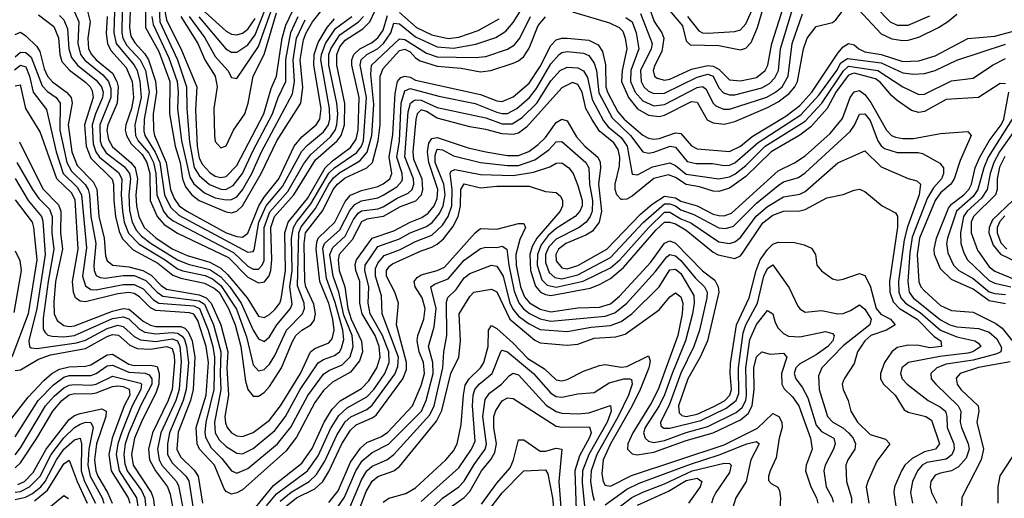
# Model space of a CAD drawing. Header units: inches. Extents: x 501365 to 657855, y 482276 to 547543.
# Tile 565 of 656: x 595267 to 598905, y 507188 to 508958. Entities that reach past the tile are written whole.
import ezdxf

# ---------------------------------------------------------------- set-up
doc = ezdxf.new("R2010")
doc.units = ezdxf.units.IN
doc.header["$MEASUREMENT"] = 0
doc.layers.add('A5590', color=7, linetype='Continuous')

msp = doc.modelspace()

# ---------------------------------------------------------------- linework, layer by layer
at = {"layer": 'A5590', "color": 5}
for points, elevation in [([(595732.5, 509010), (595732.3, 508930), (595780.7, 508840.7), (595821.9, 508730), (595820.5, 508610), (595841.5, 508490), (595860.1, 508430), (595869.2, 508369.2), (595879.9, 508339.9), (595902.6, 508310), (595929.8, 508290), (596030, 508247.3), (596050, 508244.5), (596070, 508250.6), (596090.5, 508270), (596159.9, 508390), (596217.8, 508510), (596306, 508650), (596313.1, 508706.9), (596303.5, 508810), (596316, 508884), (596325.2, 508910), (596348.7, 508950), (596427.9, 509050)], 3420), ([(595779.6, 509050), (595784.7, 508950), (595849.8, 508809.8), (595884, 508710), (595884.3, 508630), (595894.3, 508505.7), (595911.8, 508411.8), (595930, 508381.9), (595968.6, 508348.6), (596010, 508330.9), (596029.3, 508330.7), (596055.4, 508344.6), (596090.1, 508390), (596128.2, 508471.8), (596201.7, 508610), (596222.8, 508670), (596250.4, 508729.6), (596251, 508811), (596268.6, 508911.4), (596295.6, 508970)], 3460), ([(595928.6, 508968.6), (596028.2, 508850), (596050, 508838.4), (596070, 508838.3), (596110, 508865), (596137.2, 508902.8), (596194.7, 509050)], 3560), ([(598378.6, 509058.6), (598483.3, 508950), (598510, 508938.4), (598550, 508938), (598630, 508972.1)], 3240), ([(595470, 508987.8), (595485.8, 508950), (595482, 508870), (595491.6, 508830), (595508.3, 508808.3), (595574.6, 508754.6), (595595.6, 508730), (595604.3, 508704.3), (595604, 508670), (595563, 508570), (595564.5, 508510), (595570.6, 508490), (595586.4, 508466.4), (595654.2, 508414.2), (595672.7, 508390), (595676.5, 508370), (595669.8, 508310), (595673.1, 508253.1), (595682.9, 508210), (595698.4, 508178.4), (595717.3, 508157.3), (595753.2, 508130), (595850, 508070.3), (595890, 508054), (595970, 508034.7), (596010, 508007.4), (596043.3, 507970), (596085.6, 507910), (596130, 507809.3), (596150, 507777.6), (596170, 507767.5), (596190, 507784.8), (596217.4, 507830), (596267.8, 507890), (596273.7, 507906.3), (596265.7, 507970), (596273.8, 508030), (596271.3, 508150), (596278.6, 508190), (596289.5, 508210), (596343.2, 508276.8), (596410, 508390.6), (596430, 508410.8), (596512.7, 508467.3), (596529.5, 508490), (596537.4, 508510), (596548.9, 508670), (596524.6, 508790), (596528.3, 508810), (596549.6, 508830), (596589.2, 508850.8), (596611.6, 508870), (596638.7, 508910), (596650, 508945.3), (596670, 508942.8), (596730, 508895.5), (596810, 508858.5), (596870, 508853.6), (596952.3, 508867.7), (597027, 508893), (597063.8, 508916.2), (597090, 508948), (597130, 509010.7)], 3260), ([(595893.3, 508970), (595951, 508891), (595990, 508821.7), (596036.1, 508770), (596050, 508744.9), (596070, 508741.3), (596150, 508859.7), (596210.4, 509029.6)], 3540), ([(595939, 508999), (596030, 508915.4), (596050, 508904.4), (596070, 508902.3), (596090, 508908.9), (596110, 508923.2), (596137.3, 508962.7)], 3580), ([(597310, 508987.9), (597446.3, 508946.3), (597482.3, 508930), (597495.6, 508915.6), (597504.9, 508890), (597510, 508850), (597493.2, 508770), (597491, 508730), (597516.8, 508670), (597550, 508628), (597590, 508604.7), (597630, 508599.7), (597650, 508605.5), (597750, 508655.7), (597770, 508653.5), (597807.5, 508587.6), (597830, 508576.5), (597870, 508572.2), (597910, 508581.6), (598030, 508633), (598070, 508654.6), (598110, 508684.7), (598131, 508710), (598140.9, 508730), (598162.8, 508850), (598177.3, 508890), (598210, 508932.9), (598270, 508948.3), (598282.7, 508957.3), (598330, 509019)], 3220), ([(597561.1, 508981.1), (597603.9, 508870), (597600.5, 508850), (597561, 508770), (597563.2, 508730), (597573.4, 508710), (597590, 508694.2), (597610, 508685.3), (597650, 508686.6), (597770, 508745.3), (597810, 508756.9), (597830, 508750), (597850, 508705.8), (597868.3, 508688.3), (597890, 508680.6), (597910, 508680.5), (598010, 508705.7), (598037.5, 508722.5), (598057.2, 508742.8), (598071.4, 508770), (598078.2, 508850), (598123.1, 508996.9)], 3260), ([(597590.7, 509010.7), (597611.4, 508951.4), (597639.4, 508910), (597646.7, 508890), (597639.6, 508840.4), (597613.4, 508790), (597607.8, 508770), (597612.2, 508750), (597622.2, 508742.2), (597650, 508735.1), (597670, 508738.4), (597750, 508775.4), (597810, 508788.8), (597830, 508786.2), (597850, 508775), (597890, 508735.7), (597930, 508731.6), (597990, 508744.7), (598021.2, 508770), (598031.6, 508790), (598046.8, 508870), (598090.2, 509010)], 3280), ([(597661, 509001), (597716, 508936), (597730, 508880.6), (597745, 508865), (597850, 508863), (597930, 508847.1), (597950, 508852.8), (597970, 508873.6), (597993.1, 508930), (598016.7, 509010)], 3320), ([(597734.6, 508970), (597776.5, 508916.5), (597790, 508910.3), (597810, 508908.9), (597910, 508914.4), (597930, 508920.8), (597950, 508942.5), (597989.5, 509030)], 3340), ([(598350, 509013.8), (598450, 508906.4), (598490, 508888.1), (598530, 508881.2), (598550, 508882.6), (598590, 508894.2), (598661.8, 508930), (598695, 508950), (598730, 508978.6)], 3220), ([(595336, 508976), (595392.7, 508932.7), (595411, 508891), (595415.1, 508830), (595423.1, 508803.1), (595451.2, 508771.2), (595510, 508727.7), (595528.1, 508710), (595535.5, 508695.5), (595538, 508670), (595506.4, 508570), (595512.2, 508490), (595530, 508445.8), (595608.6, 508368.6), (595614.1, 508350), (595614.6, 508290), (595621.4, 508230), (595634.8, 508174.8), (595647.4, 508147.4), (595686.5, 508106.5), (595777.7, 508057.7), (595833.5, 508013.5), (595862.7, 508002.7), (595950, 507984.3), (595985.8, 507965.8), (596003.7, 507950), (596038.6, 507890), (596062.8, 507830), (596084.8, 507750), (596101.4, 507621.4), (596110, 507590.9), (596130, 507565.2), (596150, 507566.2), (596170, 507579.7), (596190, 507601.7), (596234.5, 507670), (596273.9, 507766.1), (596288, 507790), (596309.8, 507810.2), (596343.3, 507830), (596354.9, 507845.1), (596359.6, 507870), (596353.5, 507906.5), (596324.3, 507970), (596320.6, 507990), (596318.7, 508130), (596323.8, 508170), (596387.1, 508252.9), (596425.3, 508330), (596441.2, 508350), (596470, 508372.9), (596550.1, 508409.9), (596570.3, 508429.7), (596591.4, 508510), (596599.6, 508570), (596598.5, 508750), (596610, 508777.6), (596670, 508844.9), (596690, 508849.6), (596710, 508839.4), (596730, 508817.3), (596746.6, 508806.6), (596810, 508786.5), (596898.7, 508778.7), (596970, 508765.2), (597007.4, 508770), (597090, 508797), (597110, 508805.7), (597130, 508821.7), (597150, 508852.5), (597183.5, 508936.5), (597210, 508968.4)], 3220), ([(595413.7, 508973.7), (595430, 508958.2), (595444.2, 508924.2), (595448.3, 508850), (595458.6, 508818.6), (595481.2, 508790), (595550, 508735.1), (595569.8, 508710), (595575.1, 508690), (595573, 508670), (595546.8, 508610), (595535, 508570), (595538.6, 508498.6), (595548.1, 508470), (595562.4, 508450), (595632.5, 508392.5), (595644.8, 508370), (595642.2, 508310), (595646.5, 508250), (595653.5, 508210), (595668.8, 508168.8), (595708.3, 508128.3), (595805.1, 508070), (595850, 508037.1), (595870, 508029), (595952.5, 508012.5), (595979.2, 507999.2), (596010, 507975.3), (596067.7, 507887.7), (596105, 507785), (596130, 507682.1), (596150, 507659.6), (596170, 507664.5), (596190, 507683.9), (596210, 507716.1), (596253.2, 507810), (596312.2, 507870), (596319.3, 507890), (596317.8, 507910), (596294.1, 507974.1), (596298.7, 508170), (596307.6, 508192.4), (596359.9, 508260.1), (596409.5, 508350.5), (596426.9, 508373.1), (596450, 508393.7), (596524.2, 508435.8), (596551.4, 508468.6), (596567.8, 508530), (596575.3, 508644.7), (596564.5, 508755.5), (596567.4, 508790), (596670, 508887.1), (596690, 508885.5), (596770, 508834.1), (596810, 508820.5), (596950, 508818.2), (596990, 508822.2), (597070, 508849.8), (597095.1, 508864.9), (597115.3, 508890), (597154, 508970)], 3240), ([(595517.8, 508990), (595527.3, 508950), (595518.8, 508890), (595521.7, 508850), (595532.3, 508830), (595550.2, 508810.2), (595610, 508760.3), (595626.6, 508730), (595631.2, 508710), (595627.3, 508650), (595592.5, 508570), (595589.4, 508550), (595594.7, 508514.8), (595610, 508487.7), (595678.3, 508430), (595694.2, 508410), (595702.8, 508370), (595696.1, 508310), (595698.2, 508270), (595707.5, 508230), (595727.1, 508190), (595770, 508150.9), (595830, 508110.9), (595885.6, 508085.6), (595970, 508061.2), (596010, 508039.3), (596035.5, 508015.5), (596107.1, 507930), (596150, 507861.7), (596170, 507856.6), (596190, 507867.4), (596210, 507886.5), (596227.8, 507910), (596233.8, 507926.2), (596249, 508031), (596246.6, 508170), (596259.2, 508210), (596330, 508296.6), (596396, 508410), (596423.5, 508436.5), (596490, 508485.7), (596510, 508516), (596517.3, 508550), (596521.7, 508670), (596494.3, 508790), (596494.5, 508810), (596502.1, 508830), (596523.6, 508850), (596567.2, 508872.8), (596590, 508891.2), (596610, 508919.2), (596626.6, 508973.4)], 3280), ([(595590.2, 508970.2), (595586.9, 508906.9), (595591.3, 508870), (595604.1, 508844.1), (595661.1, 508781.1), (595682.3, 508730), (595687.3, 508670), (595679.8, 508630), (595659.7, 508570), (595657.3, 508550), (595661.2, 508530), (595678.8, 508498.8), (595719.2, 508459.2), (595737.4, 508430), (595747.4, 508390), (595749.6, 508290), (595774.5, 508230), (595800.7, 508200.7), (595850, 508169.1), (596038.5, 508078.5), (596110, 508006), (596150, 507984.5), (596171.3, 507988.7), (596188.9, 508011.1), (596195.7, 508030), (596199.2, 508070), (596195.3, 508190), (596208.9, 508230), (596280.6, 508310), (596359.6, 508440.5), (596439.8, 508510), (596455.3, 508530), (596466.9, 508570), (596468.6, 508648.6), (596439.2, 508790), (596438.7, 508830), (596450, 508857.5), (596470, 508882.1), (596535, 508925), (596561.2, 508950), (596579.5, 508990)], 3320), ([(595617.1, 508990), (595615.3, 508910), (595623.8, 508870), (595690, 508790), (595700.7, 508770), (595711.2, 508730), (595716, 508670), (595692.5, 508570), (595694.6, 508530), (595704.4, 508510), (595744.2, 508464.2), (595761.1, 508430), (595769.9, 508390), (595774.1, 508310), (595798.8, 508250), (595812, 508232), (595834.6, 508214.6), (596057, 508097), (596110, 508047), (596130, 508035.3), (596150, 508036), (596163, 508050), (596170, 508067.9), (596170.3, 508190), (596191.8, 508248.2), (596257.7, 508322.3), (596316.2, 508423.9), (596341.2, 508458.8), (596415, 508525), (596432.9, 508550), (596439.4, 508570), (596442.5, 508610), (596438.9, 508650), (596409.8, 508790), (596409.8, 508830), (596416.4, 508850), (596450, 508902), (596518.8, 508950), (596537.8, 508970)], 3340), ([(595645.3, 508990), (595643.9, 508910), (595647.6, 508890), (595662.7, 508862.7), (595712.3, 508810), (595731.8, 508770), (595745.5, 508690), (595727.4, 508590), (595726.2, 508546.2), (595729.5, 508530), (595767.7, 508467.7), (595784.6, 508430), (595802.2, 508310), (595824.5, 508264.5), (595855.6, 508235.6), (596110, 508098.2), (596130, 508101), (596133, 508107), (596150.5, 508210), (596177.8, 508270), (596238.8, 508341.2), (596310, 508471.8), (596330, 508494.1), (596390, 508543.2), (596408.4, 508570), (596413.4, 508590), (596411.9, 508630), (596379.3, 508810), (596381.8, 508830), (596397, 508870), (596434.3, 508925.7), (596494.7, 508970)], 3360), ([(595674.7, 508990), (595672.9, 508930), (595677.6, 508897.6), (595692.2, 508872.2), (595730, 508831.9), (595743.5, 508810), (595769.1, 508730.9), (595772.8, 508690), (595760, 508610), (595761, 508550), (595764.7, 508530), (595808.9, 508430), (595824.6, 508330), (595837.3, 508297.3), (595856.6, 508270), (595884.6, 508250), (596030, 508169.4), (596070, 508156.1), (596090, 508154.4), (596110, 508169.3), (596150.9, 508270), (596170, 508301.7), (596224.3, 508370), (596281.8, 508490), (596310, 508524.7), (596363.2, 508570), (596376.3, 508590), (596380.6, 508630), (596353.4, 508790), (596355.3, 508830), (596370, 508874.4), (596402.8, 508930), (596430, 508961.6)], 3380), ([(595755.9, 508970), (595760, 508940), (595817.8, 508817.8), (595848.7, 508730), (595852.8, 508690), (595850.6, 508630), (595865.5, 508510), (595895.7, 508375.7), (595910.9, 508350.9), (595950, 508318), (595990, 508298.9), (596030, 508291.8), (596050, 508293.3), (596070, 508303), (596090, 508329.1), (596125.2, 508390), (596160.8, 508470), (596275.6, 508684.4), (596282.8, 508730), (596277.2, 508810), (596289.8, 508890), (596321.6, 508958.4)], 3440), ([(595803.5, 508990), (595810, 508957.3), (595865.3, 508845.3), (595921.4, 508710), (595916.2, 508623.8), (595923.3, 508490), (595930, 508446.3), (595942.1, 508422.1), (595970, 508393.7), (595990, 508379.8), (596010, 508374.3), (596030, 508378.6), (596070, 508418.6), (596168.8, 508610), (596196.4, 508703.6), (596216.6, 508750), (596237.3, 508890), (596250, 508938), (596275.5, 508990)], 3480), ([(595862, 508970), (595925.7, 508870), (595951.3, 508810), (595989, 508749), (595996.2, 508710), (595983.9, 508630), (595987, 508530), (595990, 508507.9), (596010, 508483.8), (596030, 508491.2), (596057.1, 508550), (596098.4, 508610), (596111.5, 508650), (596130.2, 508750), (596170.4, 508829.6), (596216.3, 508983.7)], 3520), ([(596670, 508984.9), (596733.9, 508930), (596790, 508902.7), (596850, 508889.2), (596890, 508893.5), (596961.1, 508918.9), (597038.7, 508961.3)], 3280), ([(597506.9, 508966.9), (597530, 508950), (597544.6, 508910), (597554.6, 508850), (597525.3, 508770), (597524.5, 508730), (597541.4, 508690), (597570, 508657.7), (597610, 508640.1), (597650, 508644.7), (597770, 508707.8), (597790, 508711.4), (597802.1, 508702.1), (597829.2, 508650), (597839.6, 508639.5), (597867.4, 508627.4), (597890, 508627.7), (598027.8, 508672.2), (598059.8, 508690), (598084.1, 508710), (598106.8, 508750), (598121.9, 508870), (598159.5, 508980.5)], 3240), ([(595250, 508903.9), (595270, 508912), (595290, 508898.7), (595330, 508859.3), (595341.2, 508841.2), (595357, 508777), (595369.6, 508749.5), (595388.3, 508728.3), (595440.1, 508690), (595457.8, 508670), (595461.6, 508650), (595446.3, 508570), (595460.1, 508470), (595479.3, 508419.3), (595538, 508358), (595551.7, 508331.7), (595559.7, 508230), (595579.7, 508150), (595584.4, 508084.4), (595590, 508066.1), (595610.7, 508050.7), (595670, 508044), (595722, 508030), (595753.4, 508013.4), (595790, 507975.7), (595810, 507961.5), (595930, 507940.4), (595956.2, 507930), (595974.9, 507910), (596010.1, 507830.1), (596036.1, 507730), (596032.6, 507670), (596038.7, 507570), (596024.7, 507490), (596027.1, 507467.1), (596033.9, 507450), (596050, 507429.7), (596070, 507418.5), (596090, 507416.4), (596130, 507430.9), (596190, 507477.4), (596230.5, 507529.5), (596304.2, 507650), (596342.2, 507730), (596358, 507742), (596410, 507763.1), (596421.7, 507778.3), (596428.9, 507810), (596424.7, 507850), (596410, 507908.7), (596376.5, 507990), (596363.2, 508110), (596364.7, 508135.3), (596370, 508150), (596431, 508209), (596470, 508286.1), (596490, 508309.1), (596530, 508327), (596590, 508341.7), (596610, 508350.7), (596634.7, 508370), (596642, 508390), (596632.5, 508450), (596646.5, 508533.5), (596654.3, 508685.7), (596663.1, 508730), (596675.4, 508744.6), (596690, 508750), (596710, 508745.9), (596730, 508734.5), (596970, 508682), (597030, 508658.3), (597050, 508655.4), (597090, 508672.5), (597150, 508723.3), (597190, 508785.4), (597230, 508863.1), (597250, 508883.3), (597270, 508890), (597290, 508890.5), (597370, 508882), (597405.1, 508865.1), (597420.5, 508840.5), (597431.4, 508791.4), (597433.1, 508710), (597439, 508690), (597477.8, 508617.8), (597500.3, 508590), (597570, 508531.2), (597590, 508519.8), (597610, 508516.5), (597630, 508519), (597690, 508540.2), (597710, 508537.6), (597750, 508491.5), (597770, 508480.8), (597890, 508470.8), (597930, 508490), (597974, 508526), (598098.1, 508601.9), (598150, 508640.6), (598194.3, 508690), (598290, 508834.8), (598310, 508858.5), (598330, 508870.1), (598350, 508865.6), (598368, 508850), (598390, 508839.6), (598450.1, 508830), (598530, 508804), (598590, 508806.5), (598650, 508825.2), (598770, 508888.8), (598870, 508897.5), (598943.2, 508916.8)], 3180), ([(595250, 508821.1), (595270, 508837.9), (595290, 508837.5), (595310, 508819.4), (595350, 508714), (595370, 508693.2), (595402.1, 508670), (595416.3, 508650), (595415.4, 508550), (595441.7, 508430), (595458.4, 508398.4), (595508.7, 508348.7), (595519.9, 508330), (595524.9, 508310), (595530.2, 508230), (595548.5, 508130), (595541.1, 508050), (595542, 508030), (595550, 508012.4), (595564.7, 508004.7), (595582.8, 508002.8), (595650, 508012.6), (595690, 508011.9), (595733.8, 507993.8), (595775.1, 507950), (595795.9, 507935.9), (595930, 507919), (595950, 507906.2), (595982.9, 507830), (596010.7, 507730), (596007.5, 507650), (596010.8, 507589.2), (595986.4, 507470), (595988.8, 507430), (596003.8, 507403.7), (596030, 507379), (596070, 507354.7), (596090, 507353), (596130, 507372.1), (596210, 507439.3), (596249.2, 507490.8), (596303.9, 507590), (596370, 507689), (596390, 507701.9), (596430, 507716), (596448.5, 507730), (596456.5, 507743.5), (596464.5, 507775.5), (596461.4, 507810), (596432.8, 507912.8), (596401.2, 508001.2), (596387.4, 508112.6), (596393.1, 508130), (596450, 508181.3), (596486.9, 508253.1), (596505, 508275), (596530, 508288.7), (596590, 508299.9), (596610, 508308.7), (596660.2, 508339.8), (596678.8, 508361.2), (596682.1, 508370), (596679.9, 508390), (596660.4, 508450), (596670.6, 508510), (596677.3, 508650), (596690, 508695.1), (596710, 508703.5), (596815.5, 508675.5), (596950, 508648.8), (597030, 508616.7), (597050, 508610.8), (597070, 508611.2), (597104.5, 508630), (597150.9, 508670), (597176.6, 508703.4), (597230, 508795.2), (597260.3, 508830), (597270, 508837), (597290, 508840.9), (597350, 508834.4), (597370, 508825.7), (597390, 508797.1), (597398, 508770), (597407.3, 508687.3), (597455.8, 508595.8), (597524.5, 508530), (597570, 508469.7), (597590, 508464.3), (597610, 508467.9), (597671.1, 508491.1), (597690, 508486.3), (597734, 508434), (597766.6, 508426.6), (597827, 508427), (597870, 508418.5), (597890, 508420.5), (597910, 508429), (597995.7, 508504.3), (598153.5, 508606.5), (598220.5, 508679.5), (598286.1, 508770), (598301.7, 508798.3), (598325.8, 508814.2), (598450, 508798.2), (598530, 508762), (598570, 508757), (598610, 508759.2), (598650, 508770.6), (598730, 508809), (598910, 508868.2)], 3160), ([(595247.7, 508772.3), (595270, 508790.5), (595290, 508784.1), (595303.5, 508750), (595317.4, 508690), (595366.5, 508626.5), (595401.3, 508470), (595427.2, 508390), (595479.3, 508339.3), (595496, 508310), (595514.5, 508114.5), (595499.1, 508010), (595510, 507973.5), (595530, 507960.4), (595550, 507959), (595650, 507979.1), (595690, 507979.4), (595722.8, 507962.8), (595761.6, 507921.6), (595781, 507910), (595910, 507899.6), (595932, 507890), (595963.5, 507810), (595981, 507750), (595987.5, 507710), (595984.6, 507590), (595954.4, 507470), (595950.9, 507430.9), (595954, 507414), (595974.4, 507374.4), (596014.6, 507334.7), (596050, 507289.6), (596070, 507281.2), (596110, 507298.2), (596220.1, 507390), (596268.7, 507451.3), (596331.8, 507568.2), (596390, 507646.6), (596410, 507660.9), (596458.4, 507681.6), (596488.2, 507711.8), (596499, 507750), (596495.8, 507790), (596465, 507865), (596445.8, 507950), (596425, 508010), (596413.4, 508090), (596424.4, 508115.6), (596470, 508157.5), (596500.3, 508219.7), (596517.9, 508242.1), (596530, 508250.8), (596590, 508259.1), (596610, 508266.4), (596661.4, 508298.6), (596703, 508317), (596717, 508330), (596723.4, 508350), (596722.4, 508370), (596690.6, 508450.6), (596702.7, 508617.3), (596710.9, 508649.1), (596721.7, 508658.3), (596730, 508662), (596750, 508660.7), (596810, 508633.9), (596990, 508595), (597050, 508572.8), (597086.5, 508573.5), (597123.8, 508596.2), (597177.8, 508650), (597230, 508732), (597264.7, 508770), (597290, 508782.6), (597330, 508780.8), (597350, 508768.9), (597365, 508745), (597382.8, 508662.8), (597424.6, 508584.6), (597442.1, 508562.1), (597490, 508523.1), (597511.9, 508490), (597530, 508387.5), (597550, 508384), (597606, 508414), (597670, 508429.1), (597690, 508418.9), (597730, 508387.2), (597850, 508369.6), (597890, 508376.9), (597910, 508387.4), (597950, 508419.6), (598022.2, 508490), (598170, 508583.4), (598230.7, 508649.3), (598311, 508769), (598330, 508786.5), (598437.7, 508770), (598530, 508709.8), (598590, 508682.2), (598610, 508682.7), (598710, 508731.9), (598790, 508742.3), (598861.7, 508790), (598910, 508814.4)], 3140), ([(598910, 508721.3), (598890, 508721.7), (598810, 508670.1), (598690, 508662.9), (598610, 508619.2), (598590, 508615.1), (598562.7, 508622.7), (598510, 508659.4), (598490, 508676.4), (598447, 508727), (598430, 508739.2), (598350, 508760.1), (598341.7, 508758.3), (598327.8, 508752.2), (598282.6, 508690), (598250.7, 508629.3), (598190, 508562), (598150, 508530.8), (598043.5, 508470), (597950, 508378.3), (597890, 508335.1), (597850, 508322.5), (597830, 508323.5), (597779.5, 508339.5), (597730, 508348.6), (597690, 508375.2), (597664.1, 508384.1), (597610, 508370.5), (597530, 508305.5), (597510, 508294.7), (597493, 508293), (597490, 508292.9), (597473.2, 508310), (597467.1, 508330), (597467.5, 508350), (597483.7, 508416.3), (597484.6, 508450), (597478.5, 508478.5), (597462.7, 508502.7), (597410, 508545.9), (597381.2, 508590), (597359.6, 508630), (597345.4, 508690), (597330, 508719.2), (597310, 508726), (597270, 508706.7), (597139.8, 508560.2), (597110, 508539.1), (597090, 508533.1), (597050, 508536.1), (596990, 508552.6), (596930, 508561.4), (596810, 508593.8), (596770, 508618.2), (596750, 508624.7), (596735.4, 508610), (596730.3, 508589.7), (596719.5, 508470), (596722.6, 508442.6), (596752.5, 508370), (596755.2, 508330), (596751.2, 508308.8), (596730, 508286.8), (596673.3, 508266.7), (596610, 508230), (596550, 508220.2), (596530, 508210.9), (596495.4, 508144.6), (596447.6, 508090), (596443.5, 508070), (596447.7, 508030), (596468.4, 507970), (596479.4, 507890), (596492.4, 507850), (596530.6, 507769.4), (596533.9, 507730), (596523.3, 507696.7), (596490, 507655.1), (596422.7, 507617.3), (596390, 507587), (596357.7, 507542.3), (596290, 507414), (596250, 507362.7), (596090, 507219.6), (596070, 507207.9), (596050, 507203.1), (596030, 507213.1), (596022.9, 507222.8), (595986.5, 507310), (595931.8, 507370), (595922.5, 507390), (595918.8, 507450), (595956.4, 507570), (595964.3, 507690), (595956.6, 507750), (595925.3, 507845.3), (595910, 507869.2), (595894.4, 507874.4), (595770, 507882.4), (595750, 507892.8), (595710, 507933.1), (595690, 507945.2), (595670, 507949.6), (595630, 507944.5), (595510, 507915), (595490, 507916.7), (595473.9, 507930), (595466.4, 507950), (595462, 507990), (595483.2, 508110), (595471.9, 508291.9), (595458.2, 508318.2), (595404.8, 508370), (595342.9, 508542.9), (595289.8, 508629.8), (595271.9, 508711.9), (595270, 508716), (595250, 508712.5)], 3120), ([(596090, 507095.1), (596205, 507235), (596310, 507317.6), (596347.8, 507372.2), (596392.5, 507470), (596422.1, 507517.9), (596451.8, 507548.2), (596530, 507593.6), (596557.1, 507622.9), (596587.2, 507670), (596599.5, 507710), (596596, 507750), (596580.5, 507790), (596532.7, 507870), (596524.3, 507910), (596523.6, 507990), (596509.7, 508030), (596507.1, 508052.9), (596511.7, 508070), (596569.5, 508150.5), (596650, 508177.7), (596710, 508209.8), (596753.3, 508226.7), (596777, 508243), (596799, 508270), (596810, 508297.5), (596811.7, 508330), (596778.4, 508430), (596773.5, 508470), (596778.6, 508501.4), (596790, 508519.4), (596810, 508522.8), (596924.2, 508484.2), (596989.9, 508470.1), (597070, 508455.5), (597110, 508456.4), (597149, 508471), (597183.5, 508496.5), (597210, 508522.9), (597250, 508577.5), (597270, 508590.8), (597290, 508584.7), (597324.7, 508524.7), (597355.9, 508490), (597403.2, 508450), (597411.8, 508431.8), (597413.6, 508410), (597405.5, 508350), (597416.6, 508250), (597408.5, 508210), (597383.6, 508176.4), (597359, 508161), (597285.4, 508130), (597258.2, 508110), (597247.9, 508090), (597250, 508066.2), (597270, 508040.5), (597290, 508036.5), (597330, 508049.5), (597436.4, 508110), (597561.4, 508238.6), (597604.2, 508275.8), (597650, 508305.3), (597690, 508299.1), (597710, 508286.8), (597769.9, 508269.9), (597830, 508239.1), (597850, 508233.7), (597870, 508233.3), (597896.9, 508243.1), (598070, 508399.7), (598130, 508428.3), (598170, 508454.8), (598262.2, 508537.8), (598307, 508593), (598335.8, 508670), (598350, 508691.5), (598370, 508696.1), (598390, 508682.1), (598412.6, 508652.6), (598470.1, 508550), (598488.8, 508530), (598503.7, 508523.7), (598530, 508518.7), (598570, 508519.4), (598670, 508537), (598770, 508544.2), (598782.7, 508530), (598742.5, 508437.5), (598720.4, 508370), (598708, 508350), (598670, 508317.3), (598649.4, 508290), (598592.4, 508150), (598582.8, 508090), (598589.3, 507989.3), (598597.5, 507970), (598610, 507955.1), (598670, 507901.5), (598710, 507883.2), (598790, 507876.3), (598874.6, 507834.6), (598897.8, 507817.8), (598941.7, 507761.6)], 3080), ([(598910, 507906.7), (598850, 507917.8), (598790, 507961.5), (598710, 507997.3), (598670, 508036.8), (598647.2, 508090), (598645.9, 508110), (598654.5, 508150), (598699.4, 508260.6), (598710, 508276.1), (598755.6, 508310), (598774.5, 508330), (598784.6, 508350), (598797.7, 508410), (598814.4, 508450), (598849.3, 508510.7), (598893.7, 508570), (598903.4, 508590), (598922.1, 508690)], 3120), ([(596179.5, 507160.5), (596216, 507204), (596330.1, 507289.9), (596370, 507345.7), (596415.5, 507444.5), (596446, 507494), (596477.2, 507522.8), (596550, 507562.8), (596575.2, 507590), (596616.5, 507650), (596632.9, 507690), (596631.4, 507730), (596607.9, 507790), (596562.3, 507870), (596555.2, 507910), (596557.7, 507970), (596542, 508030), (596543.4, 508050), (596590, 508118.8), (596670, 508148), (596710, 508170.2), (596770, 508193.9), (596791.3, 508208.7), (596818.3, 508241.6), (596831.9, 508270), (596839.2, 508310), (596834.4, 508350), (596802.9, 508430), (596802.7, 508457.3), (596810, 508478.8), (596830, 508477.4), (596870, 508454.5), (596970.2, 508430.2), (597070, 508419.3), (597110, 508419.3), (597170, 508439.4), (597222.5, 508477.5), (597250, 508506.2), (597270, 508508.3), (597358.7, 508430), (597369.8, 508409.8), (597372.8, 508350), (597383.2, 508290), (597382, 508250), (597374.7, 508230), (597360.3, 508210), (597334.8, 508190), (597250, 508146.5), (597222.4, 508117.6), (597209.7, 508090), (597210, 508060.6), (597223.8, 508023.8), (597244.5, 508004.5), (597270, 508000), (597330, 508014.9), (597450, 508078.7), (597571.4, 508208.6), (597650, 508276.9), (597670, 508277.1), (597690, 508270.2), (597710, 508254.4), (597758, 508238), (597850, 508188.8), (597874.6, 508185.4), (597904.8, 508195.2), (597990, 508279.7), (598070, 508345.6), (598090, 508358.7), (598144.8, 508375.2), (598170, 508391.4), (598335.4, 508544.6), (598352.1, 508567.9), (598370, 508609.4), (598390, 508610.6), (598410, 508585.4), (598437.9, 508510), (598450, 508491.6), (598462.4, 508482.4), (598510, 508467.3), (598587, 508467), (598602.9, 508462.9), (598667.4, 508427.4), (598681.1, 508410), (598680.5, 508390), (598673.2, 508370), (598644.1, 508335.9), (598621.2, 508298.8), (598565.5, 508154.5), (598556.3, 508096.3), (598549.3, 507990), (598554.1, 507950), (598568.7, 507930), (598670, 507848.4), (598704.6, 507830), (598730, 507822.5), (598810, 507816.5), (598850, 507802), (598877.4, 507777.4), (598894.4, 507745.6), (598892, 507730), (598877.3, 507722.7), (598790, 507698.8), (598690, 507684.5), (598655.9, 507670), (598634.3, 507650), (598635.2, 507630), (598652, 507610), (598735.2, 507530), (598744.2, 507510), (598742.3, 507470), (598746.9, 507450), (598771.7, 507390), (598775.4, 507370), (598764.1, 507335.9), (598736, 507304), (598710, 507289.3), (598670, 507281.5), (598650, 507273), (598633.8, 507250), (598630.9, 507230), (598635.9, 507210), (598656.3, 507170)], 3060), ([(598934.4, 508590), (598845.6, 508450), (598829.2, 508410), (598807.5, 508330), (598790, 508304.8), (598728.9, 508250), (598695.2, 508150), (598691.3, 508130), (598696.3, 508096.3), (598718.1, 508050), (598737.6, 508030), (598790, 508000.8), (598850, 507952.2), (598870, 507945.5), (598910, 507942.2)], 3140), ([(598946.4, 508553.6), (598887.4, 508470), (598866.7, 508430), (598853.4, 508390), (598841.6, 508330), (598821.4, 508298.6), (598768.6, 508250), (598754.9, 508230), (598743, 508170), (598744.9, 508130), (598755.5, 508095.5), (598769.7, 508070), (598850, 507993.9), (598870, 507983.3), (598930, 507970.4)], 3160), ([(595266.8, 508506.8), (595352.9, 508332.9), (595410, 508273.3), (595418.8, 508250), (595417.3, 508170), (595424.7, 508110), (595399.7, 507990), (595393.4, 507913.4), (595394, 507870), (595405.2, 507845.2), (595430, 507827.5), (595450, 507823.7), (595470, 507826.2), (595610, 507880.7), (595650, 507889.7), (595670, 507887), (595680.7, 507880.7), (595722.9, 507842.9), (595750, 507827.9), (595770, 507824), (595862.9, 507822.9), (595877.2, 507817.2), (595890, 507804.3), (595904.1, 507770), (595914.8, 507710), (595908.6, 507590), (595898.1, 507550), (595852.7, 507432.7), (595848.3, 507370), (595861.1, 507341.1), (595912.1, 507292.1), (595926.5, 507270), (595942.4, 507170)], 3080), ([(596230, 507177.8), (596270, 507210.9), (596336.9, 507250), (596363.6, 507276.4), (596394.2, 507325.8), (596438.7, 507421.3), (596470, 507470.3), (596490.5, 507489.5), (596550, 507517), (596570, 507532.1), (596653.1, 507646.9), (596664.4, 507675.6), (596666.3, 507710), (596606.7, 507870), (596603.7, 507936.3), (596582.2, 508010), (596581.8, 508038.2), (596590, 508057.9), (596613.6, 508086.4), (596670, 508107.1), (596730, 508138), (596790, 508161.6), (596830, 508198.1), (596850.9, 508230), (596864, 508270), (596864.7, 508330), (596857.9, 508390), (596861.5, 508398.5), (596875.6, 508404.4), (596970, 508385.2), (597090, 508382.5), (597165.8, 508394.2), (597226.2, 508413.8), (597250, 508427.4), (597270, 508429), (597296.8, 508410), (597312, 508390), (597330, 508345), (597345.9, 508290), (597345.3, 508270), (597337.4, 508250), (597319.2, 508230), (597250, 508186.3), (597220.1, 508159.9), (597194.2, 508125.8), (597180, 508090), (597179.6, 508050), (597196.5, 507996.5), (597216, 507976), (597250, 507968.7), (597348.9, 507991.1), (597450, 508040.9), (597484.8, 508070), (597591.2, 508188.8), (597650, 508246.7), (597670, 508245.8), (597710, 508221.9), (597747, 508207), (597850, 508136.8), (597889.9, 508130.1), (597910, 508136.3), (597930, 508153.1), (597988.9, 508231.1), (598030, 508267.5), (598090, 508303.1), (598150, 508313), (598170, 508322.5), (598290, 508429.1), (598390, 508472.9), (598450, 508413.7), (598550.7, 508370.7), (598581.8, 508361.8), (598595.3, 508350), (598591.1, 508311.1), (598547.9, 508192.1), (598535.7, 508144.3), (598514.9, 507990), (598515.8, 507950), (598522.6, 507930), (598540.3, 507910), (598595, 507875), (598670, 507809.5), (598730, 507785.1), (598796.9, 507770), (598810, 507762.1), (598818.9, 507750), (598789.5, 507730), (598770, 507724.9), (598667.2, 507712.8), (598551.6, 507690), (598526.5, 507670), (598521.3, 507650), (598528.1, 507630), (598547, 507610), (598624.1, 507550), (598670, 507525.3), (598687.7, 507510), (598693.2, 507490), (598694.1, 507450), (598718.8, 507390), (598720.7, 507370), (598711.6, 507348.4), (598690, 507333.2), (598619.7, 507320.3), (598601.5, 507310), (598584.2, 507290), (598566.3, 507250), (598558.8, 507210), (598566.4, 507170)], 3040), ([(598907.2, 508452.8), (598887.5, 508412.5), (598879, 508370), (598879.3, 508330), (598872.7, 508310), (598791.3, 508230), (598782.5, 508210), (598783.2, 508170), (598805.8, 508105.8), (598850, 508044.2), (598870, 508027.7), (598950, 507994.5)], 3180), ([(595256.9, 508430), (595314.5, 508330), (595337.4, 508297.4), (595376.9, 508256.9), (595387.5, 508230), (595385.7, 508170), (595393.6, 508110), (595372.1, 507990), (595354.4, 507854.4), (595354.1, 507814.1), (595360.7, 507800.7), (595371.2, 507791.2), (595387.7, 507787.7), (595430, 507785.2), (595469.8, 507790), (595610, 507852.8), (595650, 507859.4), (595670, 507851.5), (595710, 507813.9), (595730, 507803.1), (595770, 507795.9), (595830, 507801.8), (595850, 507798.8), (595867.9, 507787.9), (595875.6, 507775.6), (595883.2, 507750), (595890.4, 507690), (595882.5, 507590), (595870.7, 507550), (595820.3, 507430), (595812.7, 507390), (595813.6, 507350), (595830, 507318.9), (595881.3, 507270), (595892, 507252), (595908, 507150)], 3060), ([(595250, 508370.4), (595298.4, 508290), (595348.2, 508230), (595352.5, 508212.5), (595361.5, 508090), (595330.5, 507890), (595300.4, 507770), (595303.6, 507750), (595310, 507744.7), (595330, 507742.3), (595477.3, 507762.7), (595510, 507773.4), (595590, 507816.5), (595630, 507828.3), (595650, 507823.8), (595690, 507786.3), (595713.8, 507773.8), (595770, 507768.4), (595830, 507777.9), (595849.9, 507769.9), (595858.9, 507750), (595864.2, 507695.8), (595856.6, 507590), (595843.7, 507550), (595788.6, 507430), (595776.8, 507370), (595782.3, 507330), (595792.5, 507310), (595846.1, 507250), (595854.3, 507234.3), (595874.2, 507134.1)], 3040), ([(596245.8, 507154.3), (596290, 507189.4), (596357.3, 507222.7), (596387.1, 507250), (596410, 507287.3), (596457.5, 507390), (596490, 507440.6), (596510, 507460), (596570, 507485.1), (596584.1, 507495.9), (596682.9, 507630), (596695.9, 507664.1), (596696.9, 507690), (596659.3, 507830), (596666.9, 507910), (596653.5, 507950), (596622.4, 508010), (596622.4, 508030), (596633, 508047), (596645, 508055.1), (596750, 508103.6), (596790, 508116.7), (596810, 508127.4), (596832.5, 508147.5), (596868.1, 508191.9), (596887.8, 508230), (596895.4, 508270), (596896.7, 508330), (596909.2, 508350.8), (596970, 508336.4), (597030, 508342.2), (597150, 508342.4), (597210, 508322.2), (597250, 508319.4), (597265.9, 508305.9), (597273.3, 508290), (597272.9, 508270), (597263.8, 508250), (597178.5, 508150), (597160.8, 508119.2), (597152.5, 508090), (597155.1, 508030), (597172.9, 507972.9), (597191, 507951), (597210, 507941.8), (597230, 507938.5), (597374.6, 507965.4), (597410, 507978.4), (597450, 508001.4), (597498.1, 508041.9), (597619.2, 508180.8), (597650, 508208.9), (597670, 508210), (597690, 508203.3), (597730, 508179.6), (597830, 508098), (597848.3, 508088.3), (597910, 508075.6), (597930, 508085.3), (597941, 508099), (598013.5, 508206.5), (598050, 508235), (598090, 508250.3), (598150, 508251.6), (598170, 508256.6), (598250, 508298.9), (598310, 508311.4), (598350, 508327.5), (598370, 508331.5), (598390, 508322.4), (598453.6, 508270), (598503.3, 508243.3), (598511.2, 508231.2), (598510.8, 508190.8), (598481.6, 507990), (598482.4, 507950), (598494.1, 507914.1), (598517.6, 507890), (598583.1, 507850), (598646.5, 507786.5), (598671.2, 507770), (598673.8, 507750), (598630, 507744.7), (598590, 507752.9), (598550, 507754.9), (598510, 507746.1), (598490, 507729.5), (598462.7, 507690), (598447.7, 507650), (598447.7, 507630), (598459.4, 507610), (598502, 507570), (598535.8, 507515.8), (598550, 507506.7), (598615.5, 507490), (598636.4, 507476.4), (598665.6, 507390), (598651.4, 507370), (598610, 507359.7), (598564.3, 507335.7), (598538.2, 507310), (598525.7, 507290), (598499.8, 507230), (598497.7, 507210), (598505.8, 507150)], 3020), ([(595250, 508291.4), (595313, 508210), (595318.6, 508190), (595330.6, 508070.6), (595298.6, 507870), (595238.4, 507710)], 3020), ([(598937.3, 508290), (598861.5, 508218.5), (598848.9, 508190), (598848.2, 508170), (598863.9, 508123.9), (598890.7, 508090.7), (598950, 508062.5)], 3220), ([(598907.7, 508232.3), (598888.3, 508211.7), (598879.3, 508190), (598878.6, 508170), (598892.7, 508132.7), (598914.6, 508110)], 3240), ([(596410, 507172), (596444.2, 507215.8), (596490, 507321.2), (596526.5, 507373.5), (596550, 507394.5), (596603.4, 507416.6), (596627, 507433), (596718.4, 507530), (596750, 507605.4), (596762.4, 507650), (596758.6, 507690), (596743.8, 507730), (596735.9, 507770), (596737.7, 507790), (596761, 507850), (596765.6, 507890), (596754.6, 507930), (596728.3, 507970), (596724.2, 507990), (596735.2, 508004.8), (596750, 508014.9), (596810, 508030.7), (596836.5, 508043.5), (596950, 508170.1), (596970, 508185.5), (597030, 508184), (597110, 508204.1), (597130, 508204), (597135.8, 508190), (597115.1, 508144.9), (597100.8, 508090), (597101.5, 508050), (597117.7, 507970), (597133, 507933), (597150.8, 507910.8), (597190, 507887), (597230, 507878), (597330, 507892.3), (597410, 507895.3), (597450, 507907.8), (597483.9, 507936.1), (597599, 508061), (597650, 508131.6), (597670, 508140.8), (597690, 508132), (597790, 508029.8), (597835.2, 507995.2), (597848.4, 507970), (597850.2, 507950.2), (597809.2, 507770.8), (597781, 507710), (597735.6, 507630), (597701.5, 507530), (597703.7, 507503.7), (597714, 507494), (597730, 507490), (597770, 507499.4), (597832.2, 507527.8), (597871, 507549), (597891.6, 507570), (597897.1, 507590), (597891.8, 507650), (597893.7, 507686.3), (597915.8, 507830), (597962.2, 507930), (597988.1, 508030), (598003.7, 508070), (598030, 508108.7), (598050, 508127.4), (598070, 508135.1), (598130, 508134), (598165.4, 508125.4), (598193.1, 508113.1), (598207.8, 508090), (598213, 508050), (598230, 508029.2), (598270, 507999.3), (598290, 507994.8), (598310, 507998.1), (598370, 508020.1), (598390, 508012.5), (598410, 507974.1), (598432.4, 507890), (598448.5, 507868.5), (598484.3, 507850), (598501.8, 507830), (598470.6, 507810), (598412.1, 507790), (598389.5, 507770), (598362.8, 507730), (598350, 507686.3), (598314.1, 507630), (598306.4, 507610), (598309.5, 507590), (598329, 507550), (598338.5, 507510), (598362.7, 507470), (598410, 507423.5), (598466.4, 507406.4), (598482.8, 507390), (598434.2, 507325.8), (598400.6, 507250), (598394.9, 507230), (598404.7, 507170)], 2980), ([(595250, 508103.6), (595268.2, 508068.2), (595272.2, 508030), (595245.1, 507874.9)], 2980), ([(596435.1, 507144.9), (596467.9, 507192.1), (596509.3, 507290), (596533.1, 507326.9), (596570, 507356.9), (596630, 507388), (596751.8, 507510), (596769.6, 507550), (596795, 507650), (596793.2, 507690), (596777.6, 507750), (596798.1, 507821.9), (596805.6, 507890), (596786.4, 507970), (596799.5, 507980.5), (596850, 507999.7), (596910, 508068.3), (596970, 508112.5), (596990, 508117), (597030, 508115.3), (597050, 508120.5), (597067.5, 508110), (597074.3, 508050), (597094.3, 507954.3), (597111.3, 507911.3), (597128.8, 507888.8), (597151.2, 507871.2), (597190, 507851.9), (597230, 507843.7), (597430, 507862.3), (597465.6, 507874.4), (597510.2, 507910), (597614.8, 508025.2), (597658.9, 508081.1), (597670, 508089.3), (597690, 508084.9), (597710, 508067.6), (597763.3, 508003.3), (597797.5, 507970), (597806.8, 507950), (597806.4, 507930), (597778.8, 507810), (597758.6, 507750), (597710, 507651.1), (597667.2, 507532.8), (597635, 507470), (597636.2, 507456.2), (597647.1, 507447.1), (597670, 507448), (597783.8, 507476.2), (597878.1, 507521.9), (597914.8, 507550), (597924, 507576), (597922.9, 507670), (597940.3, 507799.7), (597950.7, 507830), (597993.3, 507910), (598016.8, 508010), (598030, 508037.8), (598050, 508051.5), (598110, 507966), (598141, 507901), (598150, 507888.4), (598170, 507876.3), (598230, 507882.7), (598290, 507870.1), (598310, 507871.8), (598337.2, 507882.8), (598370, 507904.2), (598390, 507887.9), (598413.6, 507850), (598408.3, 507830), (598310, 507752.2), (598231.2, 507670), (598218.6, 507641.4), (598221.4, 507590), (598252, 507490), (598271.3, 507470), (598309, 507449), (598330.1, 507430), (598346.4, 507410), (598355.2, 507390), (598352.5, 507370), (598326.6, 507330), (598319.3, 507310), (598322.5, 507250), (598340.2, 507190), (598340.2, 507170)], 2960), ([(596486.5, 507153.5), (596530, 507256), (596550.4, 507289.6), (596570, 507307.3), (596623.7, 507330), (596649.8, 507350.2), (596782.8, 507497.2), (596798.1, 507530), (596830.9, 507670), (596834.1, 507730), (596845.7, 507790), (596844.7, 507915.3), (596849.3, 507930.7), (596879.5, 507960.5), (596910, 508003.5), (596930, 508020.1), (597010, 508050.7), (597030, 508046.2), (597053.4, 508010), (597078.4, 507910), (597090, 507886.7), (597110, 507862.2), (597150, 507833.1), (597190, 507812.5), (597290, 507805.1), (597378.7, 507821.3), (597450, 507827.3), (597490, 507842), (597529.1, 507870.9), (597630, 507969.6), (597670, 508032.6), (597690, 508035.8), (597710, 508019.6), (597758, 507938), (597759.3, 507910), (597753.1, 507870), (597727.9, 507770), (597677.5, 507650), (597649.7, 507570.3), (597629.9, 507530.1), (597578.2, 507450), (597572.4, 507430), (597577.8, 507410), (597590, 507399.7), (597610, 507394.3), (597650, 507402), (597730, 507431.8), (597810, 507453.5), (597914.1, 507505.9), (597936.6, 507523.4), (597950, 507549.6), (597953, 507570), (597950.2, 507670), (597964.7, 507775.3), (597990, 507830.8), (598030, 507883), (598050, 507870.3), (598058.2, 507838.2), (598070, 507817.2), (598090, 507798.1), (598108.1, 507788.1), (598150, 507785.3), (598245.2, 507805.2), (598270, 507797.7), (598276.8, 507790), (598271.7, 507770), (598253, 507750), (598210, 507718.6), (598150, 507685.2), (598135.4, 507670), (598129.2, 507650), (598135.1, 507630), (598158.7, 507598.7), (598179.5, 507559.5), (598210, 507458.3), (598230, 507434.5), (598274.9, 507410), (598280.1, 507390), (598274.1, 507370), (598243, 507310), (598239, 507290), (598246.6, 507230), (598268.9, 507190), (598273.3, 507173.3)], 2940), ([(596510, 507117.5), (596546.9, 507213.1), (596570, 507251.3), (596590, 507269), (596649.9, 507290), (596670, 507305.9), (596807.1, 507472.9), (596827, 507513), (596860.8, 507650), (596890.2, 507710), (596895.8, 507770), (596890.9, 507870), (596930, 507934.6), (596945.4, 507950), (597010, 507961.2), (597030, 507951.6), (597077.9, 507850), (597170, 507773), (597190, 507762.6), (597290, 507754.2), (597330, 507758.1), (597390, 507780), (597470, 507785.2), (597504.3, 507795.7), (597630, 507885), (597670, 507933.3), (597690, 507947.7), (597710, 507932.8), (597716.9, 507910), (597715.6, 507870), (597698.6, 507790), (597625.8, 507590), (597600.6, 507539.4), (597532.3, 507430), (597514.3, 507390), (597513, 507370), (597530, 507352.6), (597548.9, 507348.9), (597610, 507358.5), (597730, 507401.8), (597830, 507429.6), (597930, 507478.7), (597958.3, 507501.7), (597973.8, 507530), (597981.3, 507590), (597979.7, 507670), (597990, 507711.6), (598010, 507730.1), (598040.7, 507720.7), (598090, 507724.3), (598102.1, 507710), (598081.5, 507650), (598083, 507610), (598092.3, 507592.3), (598123, 507563), (598146, 507530), (598189.8, 507410), (598195.4, 507370), (598172.8, 507310), (598170.9, 507290), (598190.9, 507230), (598212, 507190), (598216.2, 507170)], 2920), ([(596610, 507174.1), (596631.7, 507188.3), (596694.3, 507205.7), (596730, 507226.2), (596841.9, 507330), (596870, 507364), (596883, 507390), (596898.7, 507461.3), (596906.5, 507570), (596913.4, 507606.6), (596927.4, 507630), (596970, 507670), (596982, 507690), (596997.8, 507750), (596999.2, 507810), (597010, 507827.7), (597030, 507815.8), (597090, 507761.5), (597144.6, 507704.6), (597206.8, 507666.8), (597250, 507626.2), (597270, 507622.7), (597290, 507627.6), (597350, 507658.7), (597410, 507679.6), (597430, 507683.1), (597490, 507672.6), (597510, 507676), (597590, 507715.1), (597596.3, 507696.4), (597592, 507670), (597559.6, 507590), (597530.7, 507530), (597450.2, 507390), (597423.5, 507330), (597418.3, 507278.3), (597423.1, 507250), (597430, 507236.8), (597450, 507233.3), (597527.3, 507272.7), (597870, 507385.3), (597992.9, 507447.1), (598050, 507501.8), (598072.1, 507490), (598082.7, 507470), (598084.3, 507450), (598073.1, 507410), (598062.4, 507337.6), (598040.1, 507290), (598033.5, 507270), (598034.3, 507254.3), (598043.3, 507243.3), (598069, 507229), (598075.1, 507215.1), (598078.5, 507190), (598075.7, 507150)], 2880), ([(595250, 507660.5), (595270, 507662.6), (595337, 507703), (595381.4, 507718.6), (595510, 507742.2), (595590, 507787), (595610, 507793.8), (595631.9, 507791.9), (595674.2, 507754.2), (595701.6, 507741.6), (595750, 507739.2), (595810, 507749.9), (595830, 507742), (595837.8, 507717.8), (595839.2, 507690), (595830.2, 507590), (595816.2, 507550), (595757.3, 507430), (595743.4, 507370), (595746.7, 507330), (595768.4, 507290), (595813.7, 507230), (595823.7, 507203.7), (595837.2, 507130)], 3020), ([(596750, 507176), (596890, 507300.9), (596936.9, 507370), (596950, 507399), (596940.8, 507530), (596943.2, 507570), (596949.3, 507590), (596964.7, 507610), (597013, 507650), (597046.5, 507733.5), (597050, 507736), (597070, 507730.1), (597165.1, 507650), (597230, 507577), (597250, 507565.1), (597270, 507561.8), (597330, 507574.3), (597390, 507579.8), (597445.2, 507614.8), (597499.1, 507630), (597521.7, 507630), (597527.3, 507627.3), (597530.5, 507610.5), (597516.5, 507570), (597479, 507490), (597400, 507350), (597379.2, 507290), (597376.9, 507250), (597383.3, 507203.3), (597390, 507180.1)], 2860), ([(595230, 507473.9), (595298.3, 507561.7), (595355.9, 507624.1), (595385.9, 507650), (595414.5, 507665.5), (595450, 507674.1), (595510, 507676.8), (595530, 507682), (595590, 507719.2), (595610, 507721.1), (595670, 507684.3), (595690, 507679.2), (595750, 507680.5), (595775.3, 507675.3), (595782.8, 507650), (595781.1, 507610), (595770, 507576.6), (595720.6, 507479.4), (595691.2, 507410), (595679.8, 507350), (595686.5, 507310), (595753, 507210), (595760.8, 507190), (595771.5, 507110)], 2980), ([(598926.8, 507693.2), (598810, 507671.9), (598742.6, 507650), (598727.1, 507632.9), (598730.8, 507610), (598744.5, 507590), (598808.9, 507530), (598811.2, 507510), (598804.3, 507470), (598828.8, 507370), (598819.4, 507330), (598748.7, 507191.3), (598746.6, 507150)], 3080), ([(595250, 507415.7), (595335.3, 507550), (595392.1, 507607.9), (595430, 507635.9), (595450, 507642), (595530, 507642.7), (595550, 507649.8), (595590, 507677.5), (595610, 507680.1), (595670, 507655.1), (595730.5, 507650.5), (595745, 507645), (595755, 507630), (595755.3, 507610), (595713.9, 507530), (595670, 507430), (595657.2, 507390), (595651.3, 507350), (595655.3, 507315.3), (595664.7, 507290), (595716.8, 507216.8), (595729.7, 507190), (595739.2, 507090)], 2960), ([(596770, 507131.2), (596830, 507188.9), (596889.8, 507230.2), (596910, 507250.8), (596946.4, 507313.6), (596987, 507370), (596992, 507388), (596978.8, 507490), (596986.7, 507553.3), (597003.2, 507576.8), (597047, 507610), (597077.5, 507642.5), (597090, 507650.8), (597110, 507645.3), (597213, 507533), (597250, 507509.5), (597270, 507503.4), (597330, 507500.7), (597370, 507504.3), (597450, 507531.6), (597453.2, 507510), (597438.1, 507470), (597369.9, 507350), (597347.1, 507290), (597346.1, 507246.1), (597359.5, 507110)], 2840), ([(595250, 507348.2), (595270, 507374.1), (595362.6, 507530), (595394.2, 507565.8), (595430, 507597.2), (595450, 507607), (595470, 507609.5), (595530, 507606.6), (595549.5, 507610.5), (595610, 507639.7), (595713.9, 507613.9), (595717.7, 507610), (595715.2, 507590), (595682.8, 507530), (595643.2, 507430), (595629.8, 507390), (595623.7, 507350), (595634.6, 507290), (595699.3, 507190), (595704.8, 507150)], 2940), ([(595250, 507300.7), (595270, 507319.4), (595330.6, 507410), (595390, 507509.8), (595423.2, 507550), (595449.7, 507570.3), (595470, 507575.6), (595530, 507573.9), (595550, 507577.6), (595610, 507601.8), (595630, 507604.1), (595650, 507601.8), (595671.6, 507591.6), (595673.9, 507570), (595653.6, 507530), (595609.1, 507410), (595596.6, 507350), (595605.2, 507290), (595667.9, 507190), (595674, 507170)], 2920), ([(596850, 507149.5), (596910, 507191.1), (596930, 507213.1), (596974, 507290), (597008.4, 507331.6), (597023.2, 507356.8), (597029.4, 507390), (597019.5, 507450), (597019.7, 507490), (597026.8, 507513.2), (597050, 507548.8), (597070, 507559.5), (597090, 507557.6), (597250, 507455), (597270, 507451.5), (597372.6, 507452.6), (597378.2, 507430), (597372.3, 507412.3), (597335.1, 507344.9), (597317.8, 507290), (597325.4, 507070)], 2820), ([(595260.4, 507239.6), (595284.5, 507250), (595316.7, 507283.3), (595365.5, 507370), (595450, 507478.9), (595470, 507494.4), (595490, 507501.3), (595570, 507518.5), (595586.4, 507510), (595584.8, 507490), (595551.5, 507390), (595543.9, 507330), (595548.7, 507290), (595555.7, 507270), (595592, 507210), (595609, 507170)], 2880), ([(595250, 507210.2), (595270, 507213.6), (595303.8, 507230), (595342.7, 507270), (595383.1, 507350), (595430, 507411.3), (595470, 507449.6), (595490, 507462.6), (595510, 507469.8), (595530, 507468.9), (595538.9, 507450), (595522.2, 507370), (595518.9, 507310), (595527.3, 507270), (595572.3, 507190), (595578.6, 507170)], 2860), ([(595250, 507183.7), (595288, 507192), (595314.5, 507205.5), (595345, 507230), (595361.8, 507250), (595402.7, 507330), (595430, 507370.3), (595470, 507404.5), (595490.3, 507410.3), (595496, 507390), (595493.9, 507290), (595506.5, 507250), (595547.7, 507170)], 2840), ([(596973.9, 507166.1), (597030, 507243.9), (597079.4, 507300.6), (597092.3, 507330), (597110, 507403.7), (597130, 507404.2), (597190, 507362.8), (597210, 507362.4), (597250, 507373.5), (597270, 507370.1), (597259.2, 507250), (597277.3, 507010)], 2780), ([(597430, 507163.6), (597510, 507221.9), (597555.7, 507244.3), (597745.5, 507314.5), (597851.7, 507348.3), (597953.5, 507390), (597990, 507397.7), (598000.1, 507390), (597969.3, 507330.7), (597951.7, 507250), (597913.8, 507190), (597901.5, 507150)], 2860), ([(598882.1, 507170), (598883.1, 507230), (598890, 507271.1), (598952.4, 507367.6)], 3120), ([(595321.2, 507178.8), (595370, 507218.4), (595430, 507316.1), (595450, 507329), (595479.1, 507250), (595516.4, 507170)], 2820), ([(596963.8, 507096.2), (597050, 507207.9), (597130, 507289.4), (597210, 507293.8), (597218.7, 507278.7), (597236.4, 507190), (597248.3, 507070)], 2760), ([(597483.6, 507156.4), (597529.6, 507190.4), (597569.7, 507210.3), (597650, 507241.8), (597752.5, 507290), (597870, 507318), (597890, 507316.9), (597896.3, 507310), (597890, 507283.9), (597839.2, 507210), (597830.1, 507190), (597822.9, 507170)], 2840), ([(597550, 507162.8), (597665, 507215), (597730, 507254.2), (597770, 507262), (597788, 507250), (597781.7, 507230), (597738.8, 507170)], 2820), ([(595359.7, 507140.3), (595430, 507198.7), (595447.6, 507187.6)], 2780)]:
    msp.add_lwpolyline(points, dxfattribs=dict(at, elevation=elevation))

doc.saveas('drawing.dxf')
